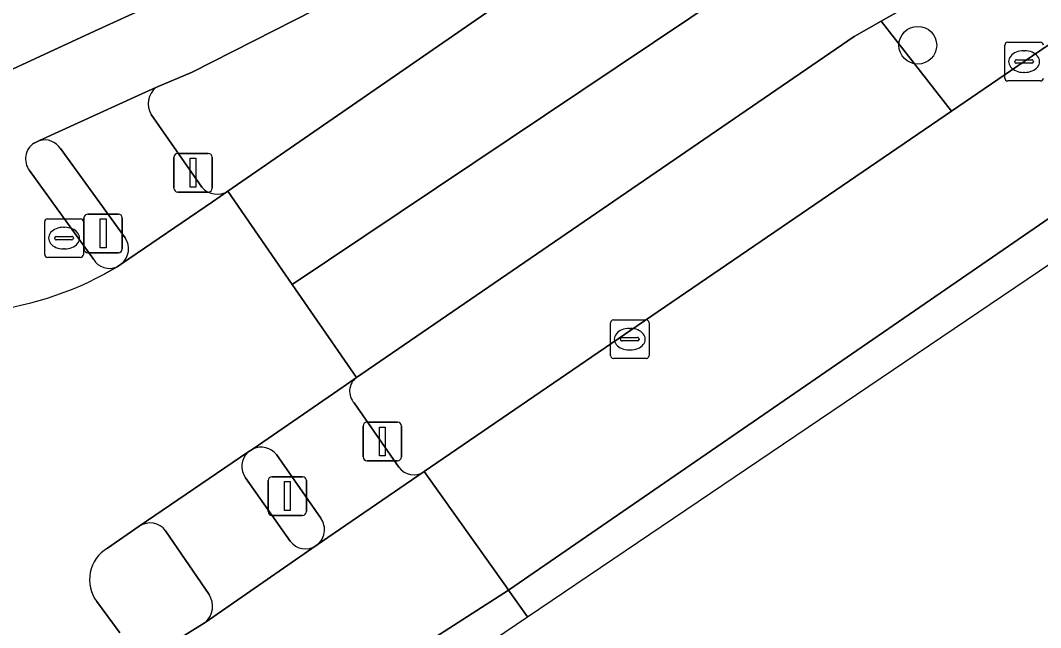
# Model space of a CAD drawing. Extents: x 157445 to 158888, y 383061 to 384688.
# Drawn here: x 158092.26 to 158118.67, y 383303.5 to 383319.23 of the extents above; entities that cross this region are included whole.
import ezdxf

# ---------------------------------------------------------------- set-up
doc = ezdxf.new("R2010")
doc.units = 0
for name, color, linetype in [('IMGEO_Berm_groen', 7, 'Continuous'), ('IMGEO_Boom', 7, 'Continuous'), ('IMGEO_Fietspad_gesloten', 7, 'Continuous'), ('IMGEO_Fietspad_open', 7, 'Continuous'), ('IMGEO_Groenvoorziening', 7, 'Continuous'), ('IMGEO_Haag', 7, 'Continuous'), ('IMGEO_Kolk', 7, 'Continuous'), ('IMGEO_OVBaan_gesloten', 7, 'Continuous'), ('IMGEO_Rijbaan_regionaal_gesloten', 7, 'Continuous'), ('IMGEO_Rioolput', 7, 'Continuous'), ('IMGEO_Verkeerseiland_open', 7, 'Continuous'), ('IMGEO_Verkeersregelinstallatiepaal', 7, 'Continuous'), ('IMGEO_Voetpad_open', 7, 'Continuous')]:
    doc.layers.add(name, color=color, linetype=linetype)

msp = doc.modelspace()

# ---------------------------------------------------------------- linework, layer by layer
at = {"layer": 'IMGEO_Berm_groen'}
msp.add_lwpolyline([(158221.925, 383388.892), (158288.761, 383434.651), (158292.434, 383437.186), (158297.742, 383440.818), (158298.869, 383441.589), (158297.72, 383443.271), (158292.199, 383439.39), (158253.351, 383412.794), (158220.288, 383390.177), (158147.587, 383340.38), (158131.044, 383329.063), (158130.63, 383328.78), (158121.696, 383323.264), (158114.538, 383319.21), (158116.355, 383316.875), (158118.236, 383318.161), (158122.571, 383321.116), (158122.69, 383320.962), (158147.648, 383338.001)], close=True, dxfattribs=at)
at = {"layer": 'IMGEO_Boom'}
msp.add_circle((158115.487, 383318.586), 0.489, dxfattribs=at)
at = {"layer": 'IMGEO_Fietspad_gesloten'}
for points in [[(158152.816, 383357.16), (158140.312, 383348.615), (158135.385, 383345.248), (158132.283, 383343.128), (158108.338, 383326.764), (158105.822, 383325.112), (158103.248, 383323.538), (158103.132, 383323.471), (158096.141, 383319.86), (158094.176, 383318.949), (158091.832, 383317.862), (158091.819, 383317.856), (158091.658, 383317.784), (158091.49, 383317.728), (158086.187, 383315.66), (158084.039, 383314.161)], [(158092.613, 383316.052), (158092.751, 383316.115), (158095.307, 383317.285), (158095.765, 383317.495), (158096.701, 383317.892), (158103.584, 383321.392), (158110.127, 383325.493), (158111.902, 383326.752), (158128.531, 383338.139), (158142.649, 383347.807), (158153.847, 383355.441)], [(158094.149, 383313.042), (158092.492, 383315.342)], [(158094.426, 383312.659), (158094.759, 383312.849)]]:
    msp.add_lwpolyline(points, dxfattribs=at)
for centre, radius, start, end in [((158092.883, 383315.641), 0.492, 123.3048, 217.352), ((158094.562, 383313.286), 0.48, 210.6193, 294.2666), ((158090.417, 383320.064), 8.42, 273.6805, 298.4283)]:
    msp.add_arc(centre, radius, start, end, dxfattribs=at)
at = {"layer": 'IMGEO_Fietspad_open'}
for points in [[(158098.149, 383308.046), (158095.336, 383306.128)], [(158099.241, 383305.743), (158098.087, 383307.384)], [(158096.017, 383306.014), (158097.141, 383304.358)], [(158097.04, 383303.64), (158099.916, 383305.627)]]:
    msp.add_lwpolyline(points, dxfattribs=at)
for centre, radius, start, end in [((158098.49, 383307.68), 0.5, 132.9638, 216.3353), ((158095.617, 383305.713), 0.501, 36.9645, 124.029), ((158099.639, 383306.036), 0.494, 216.3474, 304.1503), ((158096.687, 383304.056), 0.546, 310.3647, 33.621)]:
    msp.add_arc(centre, radius, start, end, dxfattribs=at)
at = {"layer": 'IMGEO_Groenvoorziening'}
for points in [[(158097.631, 383314.81), (158104.807, 383319.769), (158115.926, 383327.372), (158122.206, 383331.037), (158124.828, 383332.496), (158130.229, 383335.664), (158132.829, 383337.348), (158135.426, 383339.03), (158135.445, 383339.043), (158145.556, 383345.975), (158161.638, 383357.025), (158178.512, 383368.554), (158196.488, 383380.88), (158218.524, 383395.939), (158231.113, 383404.563), (158248.84, 383416.701)], [(158128.531, 383338.139), (158111.902, 383326.752), (158110.127, 383325.493), (158103.584, 383321.392), (158096.701, 383317.892), (158095.765, 383317.495)], [(158116.355, 383316.875), (158114.538, 383319.21), (158113.837, 383318.813), (158100.954, 383309.979)], [(158095.641, 383316.793), (158096.954, 383314.908)], [(158102.711, 383307.543), (158107.899, 383311.095), (158116.355, 383316.875)], [(158100.897, 383309.322), (158102.052, 383307.663)]]:
    msp.add_lwpolyline(points, dxfattribs=at)
for centre, radius, start, end in [((158096.124, 383317.07), 0.557, 130.1712, 209.7943), ((158097.349, 383315.252), 0.524, 221.0022, 302.5244), ((158101.226, 383309.624), 0.447, 127.529, 222.5541), ((158102.443, 383307.939), 0.479, 215.2654, 304.0943)]:
    msp.add_arc(centre, radius, start, end, dxfattribs=at)
at = {"layer": 'IMGEO_Haag'}
for points in [[(158097.631, 383314.81), (158104.807, 383319.769), (158115.926, 383327.372), (158122.206, 383331.037), (158124.828, 383332.496), (158130.229, 383335.664), (158132.829, 383337.348), (158135.426, 383339.03), (158135.445, 383339.043), (158145.556, 383345.975), (158161.638, 383357.025), (158178.512, 383368.554), (158196.488, 383380.88), (158218.524, 383395.939), (158231.113, 383404.563), (158248.84, 383416.701), (158278.53, 383437.014)], [(158128.531, 383338.139), (158111.902, 383326.752), (158110.127, 383325.493), (158103.584, 383321.392), (158096.701, 383317.892), (158095.765, 383317.495)], [(158116.355, 383316.875), (158114.538, 383319.21), (158113.837, 383318.813), (158100.954, 383309.979)], [(158095.641, 383316.793), (158096.954, 383314.908)], [(158102.711, 383307.543), (158107.899, 383311.095), (158116.355, 383316.875)], [(158100.897, 383309.322), (158102.052, 383307.663)]]:
    msp.add_lwpolyline(points, dxfattribs=at)
for centre, radius, start, end in [((158096.124, 383317.07), 0.557, 130.1712, 209.7943), ((158097.349, 383315.252), 0.524, 221.0022, 302.5244), ((158101.226, 383309.624), 0.447, 127.529, 222.5541), ((158102.443, 383307.939), 0.479, 215.2654, 304.0943)]:
    msp.add_arc(centre, radius, start, end, dxfattribs=at)
at = {"layer": 'IMGEO_Kolk'}
for p, q in [((158117.738, 383317.736), (158117.738, 383318.588)), ((158117.813, 383318.662), (158118.665, 383318.662)), ((158118.226, 383318.442), (158118.251, 383318.442)), ((158117.997, 383318.156), (158117.997, 383318.168)), ((158118.435, 383318.119), (158118.037, 383318.119)), ((158118.04, 383318.205), (158118.438, 383318.205)), ((158118.481, 383318.168), (158118.481, 383318.156)), ((158118.249, 383317.882), (158118.224, 383317.882)), ((158118.665, 383317.662), (158117.813, 383317.662)), ((158107.531, 383310.547), (158107.531, 383311.399)), ((158107.606, 383311.473), (158108.458, 383311.473)), ((158108.532, 383311.399), (158108.532, 383310.547)), ((158108.019, 383311.253), (158108.044, 383311.253)), ((158107.79, 383310.967), (158107.79, 383310.979)), ((158108.228, 383310.93), (158107.83, 383310.93)), ((158107.833, 383311.016), (158108.231, 383311.016)), ((158108.274, 383310.979), (158108.274, 383310.967)), ((158108.042, 383310.693), (158108.017, 383310.693)), ((158108.458, 383310.473), (158107.606, 383310.473))]:
    msp.add_line(p, q, dxfattribs=at)
for points in [[(158117.738, 383317.736), (158117.738, 383318.588)], [(158117.813, 383318.662), (158118.665, 383318.662)], [(158118.665, 383317.662), (158117.813, 383317.662)], [(158107.531, 383310.547), (158107.531, 383311.399)], [(158107.606, 383311.473), (158108.458, 383311.473)], [(158108.532, 383311.399), (158108.532, 383310.547)], [(158108.458, 383310.473), (158107.606, 383310.473)]]:
    msp.add_lwpolyline(points, dxfattribs=at)
for centre, radius, start, end in [((158117.815, 383318.586), 0.0765, 91.552, 178.448), ((158117.815, 383318.586), 0.0765, 91.552, 178.448), ((158118.663, 383318.586), 0.0765, 1.552, 88.448), ((158118.663, 383318.586), 0.0765, 1.552, 88.448), ((158118.037, 383318.165), 0.0403, 85.8775, 175.7526), ((158118.034, 383318.155), 0.0366, 178.938, 274.7102), ((158118.438, 383318.162), 0.043, 264.8664, 352.4533), ((158118.442, 383318.167), 0.0386, 1.7309, 96.639), ((158117.815, 383317.738), 0.0765, 181.552, 268.448), ((158117.815, 383317.738), 0.0765, 181.552, 268.448), ((158118.663, 383317.738), 0.0765, 271.552, 358.448), ((158118.663, 383317.738), 0.0765, 271.552, 358.448), ((158107.608, 383311.397), 0.0765, 91.552, 178.448), ((158107.608, 383311.397), 0.0765, 91.552, 178.448), ((158108.456, 383311.397), 0.0765, 1.552, 88.448), ((158108.456, 383311.397), 0.0765, 1.552, 88.448), ((158107.83, 383310.976), 0.0403, 85.8775, 175.7526), ((158107.827, 383310.966), 0.0366, 178.938, 274.7102), ((158108.231, 383310.973), 0.043, 264.8664, 352.4533), ((158108.235, 383310.978), 0.0386, 1.7309, 96.639), ((158107.608, 383310.549), 0.0765, 181.552, 268.448), ((158107.608, 383310.549), 0.0765, 181.552, 268.448), ((158108.456, 383310.549), 0.0765, 271.552, 358.448), ((158108.456, 383310.549), 0.0765, 271.552, 358.448)]:
    msp.add_arc(centre, radius, start, end, dxfattribs=at)
for centre, major_axis, ratio, start_param, end_param in [((158118.225, 383318.162), (-0.387, 0.002), 0.722429, 4.712389, 7.853982), ((158118.25, 383318.162), (-0.39, 0.002), 0.717154, 1.570796, 4.712389), ((158108.018, 383310.973), (-0.387, 0.002), 0.722429, 4.712389, 7.853982), ((158108.043, 383310.973), (-0.39, 0.002), 0.717154, 1.570796, 4.712389)]:
    msp.add_ellipse(centre, major_axis=major_axis, ratio=ratio, start_param=start_param, end_param=end_param, dxfattribs=at)
at = {"layer": 'IMGEO_OVBaan_gesloten'}
for points in [[(158105.383, 383303.781), (158135.353, 383324.049), (158142.057, 383328.583), (158290.829, 383429.195), (158320.176, 383449.816), (158338.196, 383462.478), (158337.159, 383463.965), (158306.253, 383442.35), (158269.724, 383417.452), (158230.256, 383390.412), (158196.708, 383367.445), (158164.294, 383345.275), (158134.65, 383324.869), (158121.592, 383315.968), (158104.891, 383304.477)], [(158104.891, 383304.477), (158104.822, 383304.574), (158102.711, 383307.543), (158099.916, 383305.627), (158097.04, 383303.64), (158096.195, 383303.108), (158096.062, 383303.027), (158078.32, 383292.247), (158075.736, 383290.661), (158072.728, 383288.856), (158069.78, 383287.088), (158071.777, 383284.192), (158093.676, 383297.265)], [(158073.023, 383282.413), (158085.984, 383290.662), (158105.383, 383303.781), (158104.891, 383304.477), (158093.676, 383297.265), (158071.777, 383284.192), (158071.841, 383284.099)]]:
    msp.add_lwpolyline(points, close=True, dxfattribs=at)
msp.add_lwpolyline([(158288.761, 383434.651), (158221.925, 383388.892), (158147.648, 383338.001), (158122.69, 383320.962), (158122.571, 383321.116), (158118.236, 383318.161), (158116.355, 383316.875), (158107.899, 383311.095), (158102.711, 383307.543), (158104.822, 383304.574), (158104.891, 383304.477), (158121.592, 383315.968), (158134.65, 383324.869), (158164.294, 383345.275), (158196.708, 383367.445), (158230.256, 383390.412), (158269.724, 383417.452)], dxfattribs=at)
at = {"layer": 'IMGEO_Rijbaan_regionaal_gesloten'}
for points in [[(158158.157, 383351.03), (158138.48, 383337.556), (158132.472, 383333.443), (158128.325, 383330.885), (158121.919, 383327.055), (158118.161, 383324.932), (158115.201, 383323.062), (158099.294, 383312.392), (158100.954, 383309.979), (158113.837, 383318.813), (158114.538, 383319.21), (158121.696, 383323.264), (158130.63, 383328.78), (158131.044, 383329.063), (158147.587, 383340.38), (158220.288, 383390.177)], [(158145.556, 383345.975), (158135.445, 383339.043), (158135.426, 383339.03), (158132.829, 383337.348), (158130.229, 383335.664), (158124.828, 383332.496), (158122.206, 383331.037), (158115.926, 383327.372), (158104.807, 383319.769), (158097.631, 383314.81), (158099.294, 383312.392), (158115.201, 383323.062), (158118.161, 383324.932), (158121.919, 383327.055), (158128.325, 383330.885), (158132.472, 383333.443), (158138.48, 383337.556), (158158.157, 383351.03)], [(158094.512, 383305.56), (158095.336, 383306.128), (158098.149, 383308.046), (158098.281, 383308.133), (158100.61, 383309.743), (158100.954, 383309.979), (158099.294, 383312.392), (158097.631, 383314.81), (158097.227, 383314.533), (158094.877, 383312.924), (158094.759, 383312.849), (158094.426, 383312.659)], [(158094.836, 383303.368), (158094.233, 383304.177)]]:
    msp.add_lwpolyline(points, dxfattribs=at)
for centre, radius, start, end in [((158090.417, 383320.064), 8.42, 273.6805, 298.4283), ((158095.002, 383304.741), 0.954, 120.927, 216.262)]:
    msp.add_arc(centre, radius, start, end, dxfattribs=at)
at = {"layer": 'IMGEO_Rioolput'}
for p, q in [((158092.962, 383314.091), (158093.814, 383314.091)), ((158092.887, 383313.165), (158092.887, 383314.017)), ((158093.375, 383313.871), (158093.4, 383313.871)), ((158093.888, 383314.017), (158093.888, 383313.165)), ((158093.146, 383313.585), (158093.146, 383313.597)), ((158093.584, 383313.548), (158093.186, 383313.548)), ((158093.189, 383313.634), (158093.587, 383313.634)), ((158093.63, 383313.597), (158093.63, 383313.585)), ((158093.398, 383313.311), (158093.373, 383313.311)), ((158093.814, 383313.091), (158092.962, 383313.091))]:
    msp.add_line(p, q, dxfattribs=at)
for points in [[(158092.962, 383314.091), (158093.814, 383314.091)], [(158092.887, 383313.165), (158092.887, 383314.017)], [(158093.888, 383314.017), (158093.888, 383313.165)], [(158093.814, 383313.091), (158092.962, 383313.091)]]:
    msp.add_lwpolyline(points, dxfattribs=at)
for centre, radius, start, end in [((158092.964, 383314.015), 0.0765, 91.552, 178.448), ((158092.964, 383314.015), 0.0765, 91.552, 178.448), ((158093.812, 383314.015), 0.0765, 1.552, 88.448), ((158093.812, 383314.015), 0.0765, 1.552, 88.448), ((158093.186, 383313.594), 0.0403, 85.8775, 175.7526), ((158093.183, 383313.584), 0.0366, 178.938, 274.7102), ((158093.587, 383313.591), 0.043, 264.8664, 352.4533), ((158093.591, 383313.596), 0.0386, 1.7309, 96.639), ((158092.964, 383313.167), 0.0765, 181.552, 268.448), ((158092.964, 383313.167), 0.0765, 181.552, 268.448), ((158093.812, 383313.167), 0.0765, 271.552, 358.448), ((158093.812, 383313.167), 0.0765, 271.552, 358.448)]:
    msp.add_arc(centre, radius, start, end, dxfattribs=at)
for centre, major_axis, ratio, start_param, end_param in [((158093.374, 383313.591), (-0.387, 0.002), 0.722429, 4.712389, 7.853982), ((158093.399, 383313.591), (-0.39, 0.002), 0.717154, 1.570796, 4.712389)]:
    msp.add_ellipse(centre, major_axis=major_axis, ratio=ratio, start_param=start_param, end_param=end_param, dxfattribs=at)
at = {"layer": 'IMGEO_Verkeerseiland_open'}
for points in [[(158092.751, 383316.115), (158092.613, 383316.052)], [(158094.967, 383313.602), (158093.297, 383315.912)], [(158092.492, 383315.342), (158094.149, 383313.042)], [(158094.759, 383312.849), (158094.877, 383312.924)], [(158098.281, 383308.133), (158098.149, 383308.046)], [(158100.032, 383306.336), (158098.883, 383307.986)], [(158098.087, 383307.384), (158099.241, 383305.743)], [(158095.336, 383306.128), (158094.512, 383305.56)], [(158097.141, 383304.358), (158096.017, 383306.014)], [(158094.233, 383304.177), (158094.836, 383303.368)], [(158096.062, 383303.027), (158096.195, 383303.108), (158097.04, 383303.64)]]:
    msp.add_lwpolyline(points, dxfattribs=at)
for centre, radius, start, end in [((158092.883, 383315.641), 0.492, 123.3048, 217.352), ((158092.886, 383315.641), 0.492, 33.3369, 105.8733), ((158094.545, 383313.313), 0.512, 310.4867, 34.3904), ((158094.562, 383313.286), 0.48, 210.6193, 294.2666), ((158098.49, 383307.68), 0.5, 132.9638, 216.3353), ((158098.488, 383307.673), 0.504, 38.3477, 114.2077), ((158095.617, 383305.713), 0.501, 36.9645, 124.029), ((158099.63, 383306.038), 0.5, 304.8405, 36.5758), ((158099.639, 383306.036), 0.494, 216.3474, 304.1503), ((158095.002, 383304.741), 0.954, 120.927, 216.262), ((158096.687, 383304.056), 0.546, 310.3647, 33.621)]:
    msp.add_arc(centre, radius, start, end, dxfattribs=at)
at = {"layer": 'IMGEO_Verkeersregelinstallatiepaal'}
for p, q in [((158096.232, 383314.885), (158096.232, 383315.685)), ((158096.232, 383315.685), (158096.232, 383314.885)), ((158096.332, 383315.785), (158097.122, 383315.785)), ((158097.122, 383315.785), (158096.332, 383315.785)), ((158097.222, 383315.685), (158097.222, 383314.885)), ((158097.222, 383314.885), (158097.222, 383315.685)), ((158097.122, 383314.785), (158096.332, 383314.785)), ((158096.332, 383314.785), (158097.122, 383314.785)), ((158093.904, 383313.312), (158093.904, 383314.112)), ((158093.904, 383314.112), (158093.904, 383313.312)), ((158094.004, 383314.212), (158094.794, 383314.212)), ((158094.794, 383314.212), (158094.004, 383314.212)), ((158094.894, 383314.112), (158094.894, 383313.312)), ((158094.894, 383313.312), (158094.894, 383314.112)), ((158094.794, 383313.212), (158094.004, 383313.212)), ((158094.004, 383313.212), (158094.794, 383313.212)), ((158101.231, 383308.824), (158102.021, 383308.824)), ((158102.021, 383308.824), (158101.231, 383308.824)), ((158101.131, 383307.924), (158101.131, 383308.724)), ((158101.131, 383308.724), (158101.131, 383307.924)), ((158102.121, 383308.724), (158102.121, 383307.924)), ((158102.121, 383307.924), (158102.121, 383308.724)), ((158102.021, 383307.824), (158101.231, 383307.824)), ((158101.231, 383307.824), (158102.021, 383307.824)), ((158098.67, 383306.511), (158098.67, 383307.311)), ((158098.67, 383307.311), (158098.67, 383306.511)), ((158098.77, 383307.411), (158099.56, 383307.411)), ((158099.56, 383307.411), (158098.77, 383307.411)), ((158099.66, 383307.311), (158099.66, 383306.511)), ((158099.66, 383306.511), (158099.66, 383307.311)), ((158099.56, 383306.411), (158098.77, 383306.411)), ((158098.77, 383306.411), (158099.56, 383306.411))]:
    msp.add_line(p, q, dxfattribs=at)
for points in [[(158096.652, 383315.66), (158096.802, 383315.66), (158096.802, 383314.91), (158096.652, 383314.91), (158096.652, 383315.66)], [(158094.324, 383314.087), (158094.474, 383314.087), (158094.474, 383313.337), (158094.324, 383313.337), (158094.324, 383314.087)], [(158101.551, 383308.699), (158101.701, 383308.699), (158101.701, 383307.949), (158101.551, 383307.949), (158101.551, 383308.699)], [(158099.09, 383307.286), (158099.24, 383307.286), (158099.24, 383306.536), (158099.09, 383306.536), (158099.09, 383307.286)]]:
    msp.add_lwpolyline(points, dxfattribs=at)
for centre, start, end in [((158096.332, 383315.685), 90, 180), ((158096.332, 383315.685), 90, 180), ((158097.122, 383315.685), 0, 90), ((158097.122, 383315.685), 360, 90), ((158096.332, 383314.885), 180, 270), ((158096.332, 383314.885), 180, 270), ((158097.122, 383314.885), 270, 0), ((158097.122, 383314.885), 270, 0), ((158094.004, 383314.112), 90, 180), ((158094.004, 383314.112), 90, 180), ((158094.794, 383314.112), 0, 90), ((158094.794, 383314.112), 360, 90), ((158094.004, 383313.312), 180, 270), ((158094.004, 383313.312), 180, 270), ((158094.794, 383313.312), 270, 0), ((158094.794, 383313.312), 270, 0), ((158101.231, 383308.724), 90, 180), ((158101.231, 383308.724), 90, 180), ((158102.021, 383308.724), 0, 90), ((158102.021, 383308.724), 360, 90), ((158101.231, 383307.924), 180, 270), ((158101.231, 383307.924), 180, 270), ((158102.021, 383307.924), 270, 0), ((158102.021, 383307.924), 270, 0), ((158098.77, 383307.311), 90, 180), ((158098.77, 383307.311), 90, 180), ((158099.56, 383307.311), 0, 90), ((158099.56, 383307.311), 360, 90), ((158098.77, 383306.511), 180, 270), ((158098.77, 383306.511), 180, 270), ((158099.56, 383306.511), 270, 0), ((158099.56, 383306.511), 270, 0)]:
    msp.add_arc(centre, 0.1, start, end, dxfattribs=at)
at = {"layer": 'IMGEO_Voetpad_open'}
for points in [[(158091.832, 383317.862), (158094.176, 383318.949), (158096.141, 383319.86), (158103.132, 383323.471), (158103.248, 383323.538), (158105.822, 383325.112), (158108.338, 383326.764), (158132.283, 383343.128), (158135.385, 383345.248)], [(158095.765, 383317.495), (158095.307, 383317.285), (158092.751, 383316.115)], [(158096.954, 383314.908), (158095.641, 383316.793)], [(158093.297, 383315.912), (158094.967, 383313.602)], [(158094.877, 383312.924), (158097.227, 383314.533), (158097.631, 383314.81)], [(158100.954, 383309.979), (158100.61, 383309.743), (158098.281, 383308.133)], [(158102.052, 383307.663), (158100.897, 383309.322)], [(158098.883, 383307.986), (158100.032, 383306.336)], [(158099.916, 383305.627), (158102.711, 383307.543)]]:
    msp.add_lwpolyline(points, dxfattribs=at)
for centre, radius, start, end in [((158096.124, 383317.07), 0.557, 130.1712, 209.7943), ((158092.886, 383315.641), 0.492, 33.3369, 105.8733), ((158097.349, 383315.252), 0.524, 221.0022, 302.5244), ((158094.545, 383313.313), 0.512, 310.4867, 34.3904), ((158101.226, 383309.624), 0.447, 127.529, 222.5541), ((158098.488, 383307.673), 0.504, 38.3477, 114.2077), ((158102.443, 383307.939), 0.479, 215.2654, 304.0943), ((158099.63, 383306.038), 0.5, 304.8405, 36.5758)]:
    msp.add_arc(centre, radius, start, end, dxfattribs=at)

doc.saveas('drawing.dxf')
